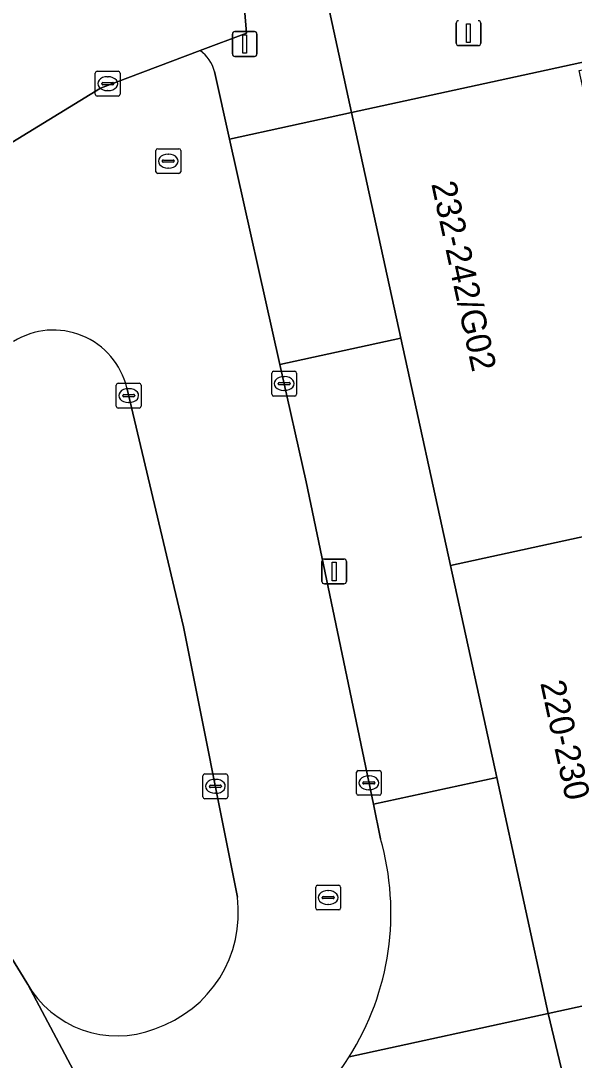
# Model space of a CAD drawing. Extents: x 160030 to 160839, y 385325 to 386450.
# Drawn here: x 160566.47 to 160588.77, y 386315.05 to 386356.96 of the extents above; entities that cross this region are included whole.
import ezdxf

# ---------------------------------------------------------------- set-up
doc = ezdxf.new("R2010")
doc.units = 0
for name, color, linetype in [('IMGEO_Erf', 7, 'Continuous'), ('IMGEO_Kolk', 7, 'Continuous'), ('IMGEO_Lichtmast', 7, 'Continuous'), ('IMGEO_Pand', 7, 'Continuous'), ('IMGEO_Pand_nummerreeks', 7, 'Continuous'), ('IMGEO_Parkeervlak_open', 7, 'Continuous'), ('IMGEO_Rijbaan_lokaal_open', 7, 'Continuous'), ('IMGEO_Rioolput', 7, 'Continuous'), ('IMGEO_Voetpad_open', 7, 'Continuous')]:
    doc.layers.add(name, color=color, linetype=linetype)

msp = doc.modelspace()

# ---------------------------------------------------------------- linework, layer by layer
at = {"layer": 'IMGEO_Erf'}
msp.add_lwpolyline([(160562.261, 386392.101), (160559.441, 386391.217), (160557.187, 386390.548), (160556.662, 386391.01), (160555.564, 386391.973), (160550.802, 386390.254), (160532.734, 386384.305), (160531.11, 386380.16), (160541.053, 386364.365), (160546.051, 386356.426), (160546.736, 386355.338), (160552.811, 386345.688), (160553.075, 386345.85), (160559.901, 386350.046), (160560.513, 386348.624), (160569.685, 386354.244), (160573.705, 386355.755), (160575.569, 386356.455), (160575.291, 386359.91), (160578.619, 386361.046), (160578.583, 386363.391), (160579.546, 386363.983), (160579.449, 386364.14), (160577.381, 386367.504)], close=True, dxfattribs=at)
at = {"layer": 'IMGEO_Kolk'}
for p, q in [((160569.476, 386353.998), (160569.476, 386354.85)), ((160569.551, 386354.924), (160570.403, 386354.924)), ((160569.964, 386354.704), (160569.989, 386354.704)), ((160570.477, 386354.85), (160570.477, 386353.998)), ((160569.735, 386354.418), (160569.735, 386354.43)), ((160570.173, 386354.381), (160569.775, 386354.381)), ((160569.778, 386354.467), (160570.176, 386354.467)), ((160570.219, 386354.43), (160570.219, 386354.418)), ((160570.403, 386353.924), (160569.551, 386353.924)), ((160569.987, 386354.144), (160569.962, 386354.144)), ((160576.587, 386341.906), (160576.587, 386342.758)), ((160576.662, 386342.832), (160577.514, 386342.832)), ((160577.075, 386342.612), (160577.1, 386342.612)), ((160577.588, 386342.758), (160577.588, 386341.906)), ((160570.321, 386341.422), (160570.321, 386342.274)), ((160570.396, 386342.348), (160571.248, 386342.348)), ((160570.809, 386342.128), (160570.834, 386342.128)), ((160571.322, 386342.274), (160571.322, 386341.422)), ((160576.846, 386342.326), (160576.846, 386342.338)), ((160577.284, 386342.289), (160576.886, 386342.289)), ((160576.889, 386342.375), (160577.287, 386342.375)), ((160577.33, 386342.338), (160577.33, 386342.326)), ((160570.58, 386341.842), (160570.58, 386341.854)), ((160571.018, 386341.805), (160570.62, 386341.805)), ((160570.623, 386341.891), (160571.021, 386341.891)), ((160571.064, 386341.854), (160571.064, 386341.842)), ((160577.514, 386341.832), (160576.662, 386341.832)), ((160577.098, 386342.052), (160577.073, 386342.052)), ((160571.248, 386341.348), (160570.396, 386341.348)), ((160570.832, 386341.568), (160570.807, 386341.568)), ((160573.888, 386326.596), (160574.74, 386326.596)), ((160580, 386325.809), (160580, 386326.661)), ((160580.075, 386326.735), (160580.927, 386326.735)), ((160581.001, 386326.661), (160581.001, 386325.809)), ((160573.813, 386325.67), (160573.813, 386326.522)), ((160574.115, 386326.139), (160574.513, 386326.139)), ((160574.301, 386326.376), (160574.326, 386326.376)), ((160574.814, 386326.522), (160574.814, 386325.67)), ((160580.259, 386326.229), (160580.259, 386326.241)), ((160580.697, 386326.192), (160580.299, 386326.192)), ((160580.302, 386326.278), (160580.7, 386326.278)), ((160580.488, 386326.515), (160580.513, 386326.515)), ((160580.743, 386326.241), (160580.743, 386326.229)), ((160574.072, 386326.09), (160574.072, 386326.102)), ((160574.51, 386326.053), (160574.112, 386326.053)), ((160574.324, 386325.816), (160574.299, 386325.816)), ((160574.556, 386326.102), (160574.556, 386326.09)), ((160580.927, 386325.735), (160580.075, 386325.735)), ((160580.511, 386325.955), (160580.486, 386325.955)), ((160574.74, 386325.596), (160573.888, 386325.596))]:
    msp.add_line(p, q, dxfattribs=at)
for points in [[(160569.476, 386353.998), (160569.476, 386354.85)], [(160569.551, 386354.924), (160570.403, 386354.924)], [(160570.477, 386354.85), (160570.477, 386353.998)], [(160570.403, 386353.924), (160569.551, 386353.924)], [(160576.587, 386341.906), (160576.587, 386342.758)], [(160576.662, 386342.832), (160577.514, 386342.832)], [(160577.588, 386342.758), (160577.588, 386341.906)], [(160570.321, 386341.422), (160570.321, 386342.274)], [(160570.396, 386342.348), (160571.248, 386342.348)], [(160571.322, 386342.274), (160571.322, 386341.422)], [(160577.514, 386341.832), (160576.662, 386341.832)], [(160571.248, 386341.348), (160570.396, 386341.348)], [(160573.888, 386326.596), (160574.74, 386326.596)], [(160580, 386325.809), (160580, 386326.661)], [(160580.075, 386326.735), (160580.927, 386326.735)], [(160581.001, 386326.661), (160581.001, 386325.809)], [(160573.813, 386325.67), (160573.813, 386326.522)], [(160574.814, 386326.522), (160574.814, 386325.67)], [(160580.927, 386325.735), (160580.075, 386325.735)], [(160574.74, 386325.596), (160573.888, 386325.596)]]:
    msp.add_lwpolyline(points, dxfattribs=at)
for centre, radius, start, end in [((160569.553, 386354.848), 0.0765, 91.552, 178.448), ((160569.553, 386354.848), 0.0765, 91.552, 178.448), ((160570.401, 386354.848), 0.0765, 1.552, 88.448), ((160570.401, 386354.848), 0.0765, 1.552, 88.448), ((160569.775, 386354.427), 0.0403, 85.8775, 175.7526), ((160569.772, 386354.417), 0.0366, 178.938, 274.7102), ((160570.176, 386354.424), 0.043, 264.8664, 352.4533), ((160570.18, 386354.429), 0.0386, 1.7309, 96.639), ((160569.553, 386354), 0.0765, 181.552, 268.448), ((160569.553, 386354), 0.0765, 181.552, 268.448), ((160570.401, 386354), 0.0765, 271.552, 358.448), ((160570.401, 386354), 0.0765, 271.552, 358.448), ((160576.664, 386342.756), 0.0765, 91.552, 178.448), ((160576.664, 386342.756), 0.0765, 91.552, 178.448), ((160577.512, 386342.756), 0.0765, 1.552, 88.448), ((160577.512, 386342.756), 0.0765, 1.552, 88.448), ((160570.398, 386342.272), 0.0765, 91.552, 178.448), ((160570.398, 386342.272), 0.0765, 91.552, 178.448), ((160571.246, 386342.272), 0.0765, 1.552, 88.448), ((160571.246, 386342.272), 0.0765, 1.552, 88.448), ((160576.886, 386342.335), 0.0403, 85.8775, 175.7526), ((160576.883, 386342.325), 0.0366, 178.938, 274.7102), ((160577.287, 386342.332), 0.043, 264.8664, 352.4533), ((160577.291, 386342.337), 0.0386, 1.7309, 96.639), ((160570.62, 386341.851), 0.0403, 85.8775, 175.7526), ((160570.617, 386341.841), 0.0366, 178.938, 274.7102), ((160571.021, 386341.848), 0.043, 264.8664, 352.4533), ((160571.025, 386341.853), 0.0386, 1.7309, 96.639), ((160576.664, 386341.908), 0.0765, 181.552, 268.448), ((160576.664, 386341.908), 0.0765, 181.552, 268.448), ((160577.512, 386341.908), 0.0765, 271.552, 358.448), ((160577.512, 386341.908), 0.0765, 271.552, 358.448), ((160570.398, 386341.424), 0.0765, 181.552, 268.448), ((160570.398, 386341.424), 0.0765, 181.552, 268.448), ((160571.246, 386341.424), 0.0765, 271.552, 358.448), ((160571.246, 386341.424), 0.0765, 271.552, 358.448), ((160573.89, 386326.52), 0.0765, 91.552, 178.448), ((160573.89, 386326.52), 0.0765, 91.552, 178.448), ((160574.738, 386326.52), 0.0765, 1.552, 88.448), ((160574.738, 386326.52), 0.0765, 1.552, 88.448), ((160580.077, 386326.659), 0.0765, 91.552, 178.448), ((160580.077, 386326.659), 0.0765, 91.552, 178.448), ((160580.925, 386326.659), 0.0765, 1.552, 88.448), ((160580.925, 386326.659), 0.0765, 1.552, 88.448), ((160574.112, 386326.099), 0.0403, 85.8775, 175.7526), ((160574.517, 386326.101), 0.0386, 1.7309, 96.639), ((160580.299, 386326.238), 0.0403, 85.8775, 175.7526), ((160580.296, 386326.228), 0.0366, 178.938, 274.7102), ((160580.7, 386326.235), 0.043, 264.8664, 352.4533), ((160580.704, 386326.24), 0.0386, 1.7309, 96.639), ((160574.109, 386326.089), 0.0366, 178.938, 274.7102), ((160574.513, 386326.096), 0.043, 264.8664, 352.4533), ((160580.077, 386325.811), 0.0765, 181.552, 268.448), ((160580.077, 386325.811), 0.0765, 181.552, 268.448), ((160580.925, 386325.811), 0.0765, 271.552, 358.448), ((160580.925, 386325.811), 0.0765, 271.552, 358.448), ((160573.89, 386325.672), 0.0765, 181.552, 268.448), ((160573.89, 386325.672), 0.0765, 181.552, 268.448), ((160574.738, 386325.672), 0.0765, 271.552, 358.448), ((160574.738, 386325.672), 0.0765, 271.552, 358.448)]:
    msp.add_arc(centre, radius, start, end, dxfattribs=at)
for centre, major_axis, ratio, start_param, end_param in [((160569.963, 386354.424), (-0.387, 0.002), 0.722429, 4.712389, 7.853982), ((160569.988, 386354.424), (-0.39, 0.002), 0.717154, 1.570796, 4.712389), ((160577.074, 386342.332), (-0.387, 0.002), 0.722429, 4.712389, 7.853982), ((160577.099, 386342.332), (-0.39, 0.002), 0.717154, 1.570796, 4.712389), ((160570.808, 386341.848), (-0.387, 0.002), 0.722429, 4.712389, 7.853982), ((160570.833, 386341.848), (-0.39, 0.002), 0.717154, 1.570796, 4.712389), ((160574.3, 386326.096), (-0.387, 0.002), 0.722429, 4.712389, 7.853982), ((160574.325, 386326.096), (-0.39, 0.002), 0.717154, 1.570796, 4.712389), ((160580.487, 386326.235), (-0.387, 0.002), 0.722429, 4.712389, 7.853982), ((160580.512, 386326.235), (-0.39, 0.002), 0.717154, 1.570796, 4.712389)]:
    msp.add_ellipse(centre, major_axis=major_axis, ratio=ratio, start_param=start_param, end_param=end_param, dxfattribs=at)
at = {"layer": 'IMGEO_Lichtmast'}
for p, q in [((160584.018, 386356.06), (160584.018, 386356.86)), ((160584.018, 386356.86), (160584.018, 386356.06)), ((160585.008, 386356.86), (160585.008, 386356.06)), ((160585.008, 386356.06), (160585.008, 386356.86)), ((160575.001, 386355.624), (160575.001, 386356.424)), ((160575.001, 386356.424), (160575.001, 386355.624)), ((160575.101, 386356.524), (160575.891, 386356.524)), ((160575.891, 386356.524), (160575.101, 386356.524)), ((160575.991, 386356.424), (160575.991, 386355.624)), ((160575.991, 386355.624), (160575.991, 386356.424)), ((160584.908, 386355.96), (160584.118, 386355.96)), ((160584.118, 386355.96), (160584.908, 386355.96)), ((160575.891, 386355.524), (160575.101, 386355.524)), ((160575.101, 386355.524), (160575.891, 386355.524)), ((160578.606, 386334.359), (160578.606, 386335.159)), ((160578.606, 386335.159), (160578.606, 386334.359)), ((160578.706, 386335.259), (160579.496, 386335.259)), ((160579.496, 386335.259), (160578.706, 386335.259)), ((160579.596, 386335.159), (160579.596, 386334.359)), ((160579.596, 386334.359), (160579.596, 386335.159)), ((160579.496, 386334.259), (160578.706, 386334.259)), ((160578.706, 386334.259), (160579.496, 386334.259))]:
    msp.add_line(p, q, dxfattribs=at)
for points in [[(160584.438, 386356.835), (160584.588, 386356.835), (160584.588, 386356.085), (160584.438, 386356.085), (160584.438, 386356.835)], [(160575.421, 386356.399), (160575.571, 386356.399), (160575.571, 386355.649), (160575.421, 386355.649), (160575.421, 386356.399)], [(160579.026, 386335.134), (160579.176, 386335.134), (160579.176, 386334.384), (160579.026, 386334.384), (160579.026, 386335.134)]]:
    msp.add_lwpolyline(points, dxfattribs=at)
for centre, start, end in [((160584.118, 386356.86), 90, 180), ((160584.118, 386356.86), 90, 180), ((160584.908, 386356.86), 0, 90), ((160584.908, 386356.86), 360, 90), ((160575.101, 386356.424), 90, 180), ((160575.101, 386356.424), 90, 180), ((160575.891, 386356.424), 0, 90), ((160575.891, 386356.424), 360, 90), ((160584.118, 386356.06), 180, 270), ((160584.118, 386356.06), 180, 270), ((160584.908, 386356.06), 270, 0), ((160584.908, 386356.06), 270, 0), ((160575.101, 386355.624), 180, 270), ((160575.101, 386355.624), 180, 270), ((160575.891, 386355.624), 270, 0), ((160575.891, 386355.624), 270, 0), ((160578.706, 386335.159), 90, 180), ((160578.706, 386335.159), 90, 180), ((160579.496, 386335.159), 0, 90), ((160579.496, 386335.159), 360, 90), ((160578.706, 386334.359), 180, 270), ((160578.706, 386334.359), 180, 270), ((160579.496, 386334.359), 270, 0), ((160579.496, 386334.359), 270, 0)]:
    msp.add_arc(centre, 0.1, start, end, dxfattribs=at)
at = {"layer": 'IMGEO_Pand'}
for points in [[(160581.788, 386344.169), (160583.79, 386334.995), (160594.591, 386337.352), (160594.558, 386337.5), (160593.621, 386337.296), (160592.862, 386337.13), (160588.971, 386354.962), (160589.642, 386355.108), (160590.615, 386355.32), (160590.552, 386355.606), (160579.804, 386353.261)], [(160587.73, 386316.941), (160598.545, 386319.301), (160598.48, 386319.6), (160597.617, 386319.412), (160596.813, 386319.237), (160592.971, 386336.843), (160593.688, 386337), (160594.623, 386337.204), (160594.591, 386337.352), (160583.79, 386334.995), (160585.654, 386326.455)]]:
    msp.add_lwpolyline(points, close=True, dxfattribs=at)
at = {"layer": 'IMGEO_Parkeervlak_open'}
for points in [[(160575.2, 386321.627), (160573.035, 386332.53), (160570.747, 386342.157)], [(160557.144, 386333.753), (160557.257, 386333.568), (160566.72, 386318.171)]]:
    msp.add_lwpolyline(points, dxfattribs=at)
for centre, radius, start, end in [((160567.793, 386341.456), 3.036, 13.353, 121.9828), ((160570.315, 386320.997), 4.926, 288.4321, 7.3456), ((160570.353, 386320.196), 4.16, 209.1393, 291.4151)]:
    msp.add_arc(centre, radius, start, end, dxfattribs=at)
at = {"layer": 'IMGEO_Rijbaan_lokaal_open'}
for points in [[(160577.232, 386286.782), (160576.836, 386288.271), (160575.747, 386293.371), (160575.509, 386294.328), (160574.098, 386300.016), (160573.047, 386304.584), (160572.92, 386305.393), (160572.722, 386306.87), (160566.751, 386318.102), (160566.72, 386318.171), (160557.257, 386333.568), (160557.144, 386333.753), (160557.085, 386333.827), (160549.33, 386346.22), (160549.266, 386346.342), (160544.028, 386354.845), (160543.878, 386355.088), (160540.975, 386359.8), (160539.166, 386362.736), (160538.959, 386363.074), (160532.884, 386372.987), (160529.681, 386378.125)], [(160573.705, 386355.755), (160569.685, 386354.244), (160560.513, 386348.624), (160554.678, 386345.049)], [(160577.97, 386338.371), (160576.914, 386343.106), (160574.888, 386352.189), (160574.281, 386354.909)], [(160570.747, 386342.157), (160573.035, 386332.53), (160575.2, 386321.627)], [(160580.969, 386323.985), (160580.68, 386325.371), (160577.97, 386338.371)], [(160566.72, 386318.171), (160566.751, 386318.102), (160572.722, 386306.87)]]:
    msp.add_lwpolyline(points, dxfattribs=at)
for centre, radius, start, end in [((160572.828, 386354.539), 1.499, 14.2888, 54.2092), ((160567.793, 386341.456), 3.036, 13.353, 121.9828), ((160570.524, 386320.996), 10.864, 327.6987, 15.9681), ((160570.315, 386320.997), 4.926, 288.4321, 7.3456), ((160570.353, 386320.196), 4.16, 209.1393, 291.4151), ((160570.532, 386320.99), 10.854, 300.9997, 327.7073)]:
    msp.add_arc(centre, radius, start, end, dxfattribs=at)
at = {"layer": 'IMGEO_Rioolput'}
for p, q in [((160571.917, 386350.876), (160571.917, 386351.728)), ((160571.992, 386351.802), (160572.844, 386351.802)), ((160572.918, 386351.728), (160572.918, 386350.876)), ((160572.176, 386351.296), (160572.176, 386351.308)), ((160572.219, 386351.345), (160572.617, 386351.345)), ((160572.405, 386351.582), (160572.43, 386351.582)), ((160572.66, 386351.308), (160572.66, 386351.296)), ((160572.614, 386351.259), (160572.216, 386351.259)), ((160572.428, 386351.022), (160572.403, 386351.022)), ((160572.844, 386350.802), (160571.992, 386350.802)), ((160578.359, 386321.184), (160578.359, 386322.036)), ((160578.434, 386322.11), (160579.286, 386322.11)), ((160579.36, 386322.036), (160579.36, 386321.184)), ((160578.618, 386321.604), (160578.618, 386321.616)), ((160579.056, 386321.567), (160578.658, 386321.567)), ((160578.661, 386321.653), (160579.059, 386321.653)), ((160578.847, 386321.89), (160578.872, 386321.89)), ((160579.102, 386321.616), (160579.102, 386321.604)), ((160579.286, 386321.11), (160578.434, 386321.11)), ((160578.87, 386321.33), (160578.845, 386321.33))]:
    msp.add_line(p, q, dxfattribs=at)
for points in [[(160571.917, 386350.876), (160571.917, 386351.728)], [(160571.992, 386351.802), (160572.844, 386351.802)], [(160572.918, 386351.728), (160572.918, 386350.876)], [(160572.844, 386350.802), (160571.992, 386350.802)], [(160578.359, 386321.184), (160578.359, 386322.036)], [(160578.434, 386322.11), (160579.286, 386322.11)], [(160579.36, 386322.036), (160579.36, 386321.184)], [(160579.286, 386321.11), (160578.434, 386321.11)]]:
    msp.add_lwpolyline(points, dxfattribs=at)
for centre, radius, start, end in [((160571.994, 386351.726), 0.0765, 91.552, 178.448), ((160571.994, 386351.726), 0.0765, 91.552, 178.448), ((160572.842, 386351.726), 0.0765, 1.552, 88.448), ((160572.842, 386351.726), 0.0765, 1.552, 88.448), ((160572.216, 386351.305), 0.0403, 85.8775, 175.7526), ((160572.213, 386351.295), 0.0366, 178.938, 274.7102), ((160572.617, 386351.302), 0.043, 264.8664, 352.4533), ((160572.621, 386351.307), 0.0386, 1.7309, 96.639), ((160571.994, 386350.878), 0.0765, 181.552, 268.448), ((160571.994, 386350.878), 0.0765, 181.552, 268.448), ((160572.842, 386350.878), 0.0765, 271.552, 358.448), ((160572.842, 386350.878), 0.0765, 271.552, 358.448), ((160578.436, 386322.034), 0.0765, 91.552, 178.448), ((160578.436, 386322.034), 0.0765, 91.552, 178.448), ((160579.284, 386322.034), 0.0765, 1.552, 88.448), ((160579.284, 386322.034), 0.0765, 1.552, 88.448), ((160578.658, 386321.613), 0.0403, 85.8775, 175.7526), ((160578.655, 386321.603), 0.0366, 178.938, 274.7102), ((160579.059, 386321.61), 0.043, 264.8664, 352.4533), ((160579.063, 386321.615), 0.0386, 1.7309, 96.639), ((160578.436, 386321.186), 0.0765, 181.552, 268.448), ((160578.436, 386321.186), 0.0765, 181.552, 268.448), ((160579.284, 386321.186), 0.0765, 271.552, 358.448), ((160579.284, 386321.186), 0.0765, 271.552, 358.448)]:
    msp.add_arc(centre, radius, start, end, dxfattribs=at)
for centre, major_axis, ratio, start_param, end_param in [((160572.404, 386351.302), (-0.387, 0.002), 0.722429, 4.712389, 7.853982), ((160572.429, 386351.302), (-0.39, 0.002), 0.717154, 1.570796, 4.712389), ((160578.846, 386321.61), (-0.387, 0.002), 0.722429, 4.712389, 7.853982), ((160578.871, 386321.61), (-0.39, 0.002), 0.717154, 1.570796, 4.712389)]:
    msp.add_ellipse(centre, major_axis=major_axis, ratio=ratio, start_param=start_param, end_param=end_param, dxfattribs=at)
at = {"layer": 'IMGEO_Voetpad_open'}
for points in [[(160581.382, 386365.34), (160580.624, 386364.87), (160579.449, 386364.14), (160579.546, 386363.983), (160578.583, 386363.391), (160578.619, 386361.046), (160575.291, 386359.91), (160575.569, 386356.455), (160573.705, 386355.755)], [(160574.281, 386354.909), (160574.888, 386352.189), (160579.804, 386353.261), (160578.707, 386358.294), (160589.717, 386365.169)], [(160578.707, 386358.294), (160579.804, 386353.261), (160590.552, 386355.606), (160590.615, 386355.32), (160589.642, 386355.108), (160593.621, 386337.296), (160594.558, 386337.5), (160594.591, 386337.352), (160594.623, 386337.204), (160593.688, 386337), (160597.617, 386319.412), (160598.48, 386319.6), (160598.545, 386319.301), (160587.73, 386316.941), (160588.637, 386313.125), (160591.002, 386313.643), (160591.072, 386313.327), (160590.195, 386313.135), (160594.02, 386295.552), (160594.845, 386295.733), (160594.885, 386295.552), (160594.925, 386295.371), (160594.099, 386295.19), (160597.91, 386277.674)], [(160579.707, 386315.191), (160587.73, 386316.941), (160585.654, 386326.455), (160580.68, 386325.371), (160580.969, 386323.985)], [(160588.637, 386313.125), (160587.73, 386316.941), (160579.707, 386315.191)]]:
    msp.add_lwpolyline(points, dxfattribs=at)
for points in [[(160576.914, 386343.106), (160581.788, 386344.169), (160579.804, 386353.261), (160574.888, 386352.189)], [(160580.68, 386325.371), (160585.654, 386326.455), (160583.79, 386334.995), (160581.788, 386344.169), (160576.914, 386343.106), (160577.97, 386338.371)]]:
    msp.add_lwpolyline(points, close=True, dxfattribs=at)
for centre, radius, start, end in [((160572.828, 386354.539), 1.499, 14.2888, 54.2092), ((160570.524, 386320.996), 10.864, 327.6987, 15.9681), ((160570.532, 386320.99), 10.854, 300.9997, 327.7073)]:
    msp.add_arc(centre, radius, start, end, dxfattribs=at)

# ---------------------------------------------------------------- texts
at = {"layer": 'IMGEO_Pand_nummerreeks'}
for s, rotation, p in [('232-242/G02', 282.3106, (160583.011, 386350.386)), ('220-230', 282.3103, (160587.402, 386330.263))]:
    msp.add_text(s, height=1, rotation=rotation, dxfattribs=at).set_placement(p)

doc.saveas('drawing.dxf')
